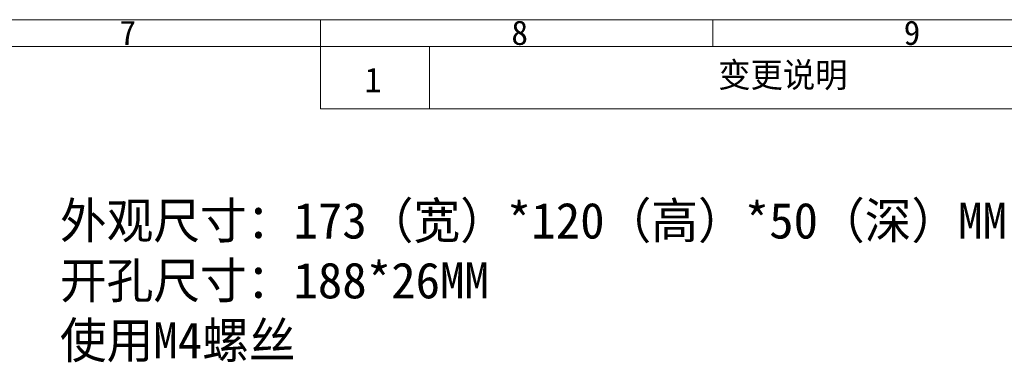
# Model space of a CAD drawing. Header units: millimetres. Extents: x 990 to 1809, y 0 to 562.
# Tile 549 of 550: x 1500 to 1706, y 490 to 562. Entities that reach past the tile are written whole.
import ezdxf
from ezdxf.enums import TextEntityAlignment as Align

# ---------------------------------------------------------------- set-up
doc = ezdxf.new("R2010")
doc.units = ezdxf.units.MM
doc.layers.add('7标注层', color=4, linetype='Continuous', lineweight=18)
doc.layers.add('MARK', color=3, linetype='Continuous', lineweight=15)
doc.styles.add('1111', font='txt', dxfattribs={"height": 2})
doc.styles.add('5.0', font='txt', dxfattribs={"height": 12.5})
doc.styles.add('chinese', font='txt', dxfattribs={"width": 0.8})

# ---------------------------------------------------------------- blocks, each defined once
blk = doc.blocks.new('2008011')
at = {"layer": 'MARK', "color": 1, "lineweight": 13}
for p, q in [((182.718, 185.32), (271.126, 185.32)), ((182.718, 185.32), (182.718, 180.541)), ((191.1, 185.3), (191.1, 180.541)), ((182.718, 180.541), (271.126, 180.541))]:
    blk.add_line(p, q, dxfattribs=at)
blk = doc.blocks.new('21022701')
at = {"color": 4}
for p, q in [((0, 187.194), (273, 187.194)), ((191.1, 185.3), (191.1, 187.174)), ((218.4, 185.3), (218.4, 187.174)), ((1.874, 185.32), (271.126, 185.32))]:
    blk.add_line(p, q, dxfattribs=at)
at = {"color": 4, "char_height": 1.7, "width": 1.83173, "attachment_point": 1, "style": '1111'}
for s, insert in [('\\pi0.4535;{\\fSimSun|b1|i0|c134|p2;7}', (176.647, 187.135)), ('\\pi0.42548;{\\fSimSun|b1|i0|c134|p2;8}', (203.947, 187.135)), ('\\pi0.42548;{\\fSimSun|b1|i0|c134|p2;9}', (231.247, 187.135))]:
    blk.add_mtext(s, dxfattribs=dict(at, insert=insert))

msp = doc.modelspace()

# ---------------------------------------------------------------- block references
at = {"layer": '7标注层'}
for name, p, xscale, yscale, zscale in [('21022701', (989.591, 0), 3, 3, 3), ('2008011', (1066.687, 52.697), 2.71564302, 2.71564302, 2.71564302)]:
    msp.add_blockref(name, p, dxfattribs=dict(at, xscale=xscale, yscale=yscale, zscale=zscale))

# ---------------------------------------------------------------- texts
at = {"color": 4, "insert": (1508.456, 523.341), "char_height": 7.5, "width": 416.10859, "attachment_point": 1, "style": '5.0'}
msp.add_mtext('外观尺寸：173（宽）*120（高）*50（深）MM(不含支架)\\P开孔尺寸：188*26MM\\P使用M4螺丝', dxfattribs=at)
at = {"layer": '7标注层', "lineweight": 13, "style": 'chinese'}
for tag, p in [('变更说明', (1659.38, 550.043)), ('1', (1573.829, 548.997))]:
    msp.add_attdef(tag, text='', height=5.192, dxfattribs=at).set_placement(p, align=Align.MIDDLE_CENTER)

doc.saveas('drawing.dxf')
